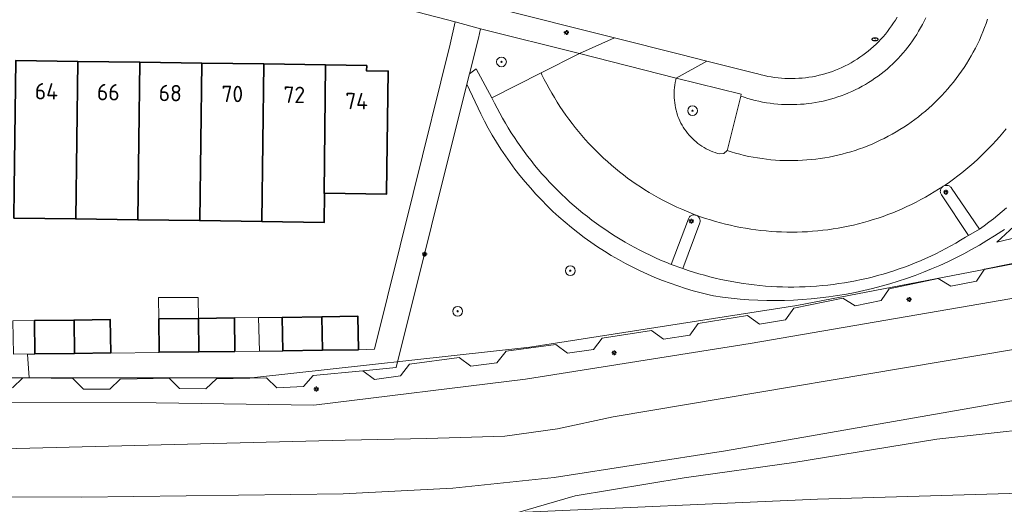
# Model space of a CAD drawing. Header units: metres. Extents: x 152610 to 160096, y 456114 to 462495.
# Tile 840 of 938: x 157775 to 157856, y 461591 to 461631. Entities that reach past the tile are written whole.
import ezdxf
from ezdxf.enums import TextEntityAlignment as Align

# ---------------------------------------------------------------- set-up
doc = ezdxf.new("R2010")
doc.units = ezdxf.units.M
doc.header["$LTSCALE"] = 0.5
doc.layers.get('0').update_dxf_attribs({"linetype": 'CONTINUOUS'})
for name, color, linetype, lineweight in [('B-PV-GR-BEPLANTING_CULTUUR_HEESTERS-GV', 251, 'CONTINUOUS', 18), ('B-PV-GR-BOOM-S', 251, 'CONTINUOUS', 25), ('B-PV-GR-HAAG-GV', 251, 'CONTINUOUS', 13), ('B-PV-GW-TALUD_KRUIN-G', 251, 'CONTINUOUS', 18), ('B-PV-IE-MEUBILAIR-S', 251, 'CONTINUOUS', 25), ('B-PV-KW-KUNSTWERK_GELUIDSWERING_SCHERM-G', 251, 'CONTINUOUS', 18), ('B-PV-OG-BEBOUWING-GV', 6, 'CONTINUOUS', 35), ('B-PV-OG-BEBOUWING-T18', 1, 'CONTINUOUS', 18), ('B-PV-OG-BEBOUWING_OVERBOUWING-GV', 251, 'CONTINUOUS', 18), ('B-PV-OG-TERREIN_BEGROEID-GV', 251, 'CONTINUOUS', 18), ('B-PV-VH-GESLOTENVERHARDING_ASFALT-GV', 251, 'CONTINUOUS', 18), ('B-PV-VH-ONVERHARD_ZAND-GV', 251, 'CONTINUOUS', 18), ('B-PV-VH-OPENVERHARDING_BETONSTRAATSTEEN-GV', 251, 'CONTINUOUS', 18), ('B-PV-VH-OPENVERHARDING_TEGEL-GV', 251, 'CONTINUOUS', 18)]:
    doc.layers.add(name, color=color, linetype=linetype, lineweight=lineweight)
doc.styles.add('NLCS-ISO', font='NLCS-ISO.ttf')
doc.styles.add('NLCS-ISO-M750-T18', font='NLCS-ISO.ttf', dxfattribs={"height": 1.35})

# ---------------------------------------------------------------- blocks, each defined once
blk = doc.blocks.new('SIE-MEUBILAIR_PAAL_LICHTMAST-SO')
for points in [[(-0.62, 0), (-1, 0)], [(-0.71, 0.71), (-0.44, 0.44)], [(0, 1), (0, 0.62)], [(0.44, 0.44), (0.71, 0.71)], [(1, 0), (0.62, 0)], [(-0.71, -0.71), (-0.44, -0.44)], [(0, -0.62), (0, -1)], [(0.44, -0.44), (0.71, -0.71)]]:
    blk.add_lwpolyline(points)
blk.add_circle((0, 0), 0.5)
blk = doc.blocks.new('SIE-MEUBILAIR_PUT_RIOOLPUT-SO')
blk.add_ellipse((0, 0), major_axis=(1.25, 0), ratio=0.54)
at = {"style": 'NLCS-ISO'}
blk.add_text('ri', height=0.75, dxfattribs=at).set_placement((-0.04, 0.07), align=Align.MIDDLE_CENTER)
blk = doc.blocks.new('SGR-BOOM_GBKN-SO')
at = {"linetype": 'ByBlock', "lineweight": 18}
h = blk.add_hatch(color=0, dxfattribs=at)
h.dxf.hatch_style = 1
edge = h.paths.add_edge_path()
edge.add_arc((0, 0), 0.25, 0, 360)
at = {"color": 0, "linetype": 'ByBlock', "lineweight": 18}
for radius in [2, 0.25]:
    blk.add_circle((0, 0), radius, dxfattribs=at)
at = {"color": 0, "linetype": 'ByBlock', "lineweight": 18, "style": 'NLCS-ISO'}
blk.add_attdef('SOORT', (2.5, 0), '', height=1.5, dxfattribs=at)

msp = doc.modelspace()

# ---------------------------------------------------------------- linework, layer by layer
at = {"layer": 'B-PV-GR-BEPLANTING_CULTUUR_HEESTERS-GV', "flags": 128}
for points in [[(157821.404, 461628.41), (157813.266, 461630.422), (157813.09, 461629.671), (157812.353, 461626.715), (157812.904, 461627.123), (157814.211, 461624.742), (157818.251, 461626.802)], [(157834.716, 461625.04), (157829.366, 461626.378), (157829.328, 461626.218), (157829.288, 461626.012), (157829.255, 461625.805), (157829.229, 461625.597), (157829.212, 461625.388), (157829.203, 461625.178), (157829.202, 461624.968), (157829.209, 461624.759), (157829.223, 461624.55), (157829.246, 461624.341), (157829.277, 461624.134), (157829.315, 461623.927), (157829.362, 461623.723), (157829.416, 461623.52), (157829.478, 461623.32), (157829.514, 461623.223), (157829.588, 461623.036), (157829.669, 461622.853), (157829.758, 461622.674), (157829.854, 461622.498), (157829.957, 461622.326), (157830.066, 461622.158), (157830.183, 461621.995), (157830.305, 461621.837), (157830.434, 461621.683), (157830.569, 461621.535), (157830.71, 461621.392), (157830.856, 461621.256), (157831.008, 461621.125), (157831.164, 461621), (157831.326, 461620.881), (157831.492, 461620.769), (157831.663, 461620.664), (157831.837, 461620.566), (157832.016, 461620.475), (157832.197, 461620.391), (157832.383, 461620.314), (157832.571, 461620.245), (157832.761, 461620.183), (157832.954, 461620.129), (157833.301, 461620.164), (157833.552, 461620.407), (157833.573, 461620.452), (157833.589, 461620.5), (157834.692, 461624.887)]]:
    msp.add_lwpolyline(points, close=True, dxfattribs=at)
at = {"layer": 'B-PV-GR-HAAG-GV', "flags": 128}
msp.add_lwpolyline([(157856.561, 461615.69), (157856.203, 461615.386), (157855.84, 461615.087), (157855.472, 461614.795), (157855.099, 461614.509), (157854.721, 461614.229), (157854.338, 461613.956), (157853.421, 461613.429), (157853.178, 461613.276), (157852.781, 461613.033), (157852.38, 461612.797), (157851.974, 461612.569), (157851.565, 461612.347), (157851.152, 461612.132), (157850.736, 461611.924), (157850.315, 461611.724), (157849.892, 461611.53), (157849.465, 461611.345), (157849.035, 461611.166), (157848.602, 461610.995), (157848.167, 461610.831), (157847.728, 461610.675), (157847.287, 461610.526), (157846.843, 461610.385), (157846.397, 461610.252), (157845.949, 461610.126), (157845.499, 461610.008), (157845.047, 461609.898), (157844.592, 461609.795), (157844.137, 461609.701), (157843.679, 461609.614), (157843.22, 461609.535), (157842.76, 461609.464), (157842.299, 461609.401), (157841.837, 461609.346), (157841.374, 461609.299), (157840.91, 461609.259), (157840.446, 461609.228), (157839.981, 461609.205), (157839.515, 461609.19), (157839.05, 461609.182), (157838.584, 461609.183), (157838.119, 461609.192), (157837.654, 461609.208), (157837.189, 461609.233), (157836.725, 461609.266), (157836.261, 461609.306), (157835.798, 461609.355), (157835.336, 461609.412), (157834.875, 461609.476), (157834.415, 461609.549), (157833.957, 461609.629), (157833.499, 461609.717), (157833.044, 461609.813), (157832.59, 461609.917), (157832.138, 461610.028), (157831.688, 461610.148), (157831.24, 461610.275), (157830.795, 461610.41), (157830.352, 461610.552), (157829.911, 461610.702), (157828.953, 461611.05), (157828.949, 461611.051), (157828.515, 461611.225), (157828.084, 461611.407), (157827.655, 461611.596), (157827.23, 461611.792), (157826.808, 461611.995), (157826.39, 461612.206), (157825.976, 461612.424), (157825.565, 461612.648), (157825.159, 461612.88), (157824.756, 461613.119), (157824.357, 461613.364), (157823.963, 461613.617), (157823.573, 461613.876), (157823.187, 461614.141), (157822.806, 461614.413), (157822.43, 461614.692), (157822.059, 461614.977), (157821.692, 461615.268), (157821.331, 461615.566), (157820.975, 461615.87), (157820.624, 461616.179), (157820.278, 461616.495), (157819.938, 461616.816), (157819.603, 461617.144), (157819.274, 461617.477), (157818.951, 461617.815), (157818.633, 461618.159), (157818.322, 461618.508), (157818.016, 461618.863), (157817.717, 461619.223), (157817.423, 461619.588), (157817.136, 461619.958), (157816.856, 461620.332), (157816.582, 461620.712), (157816.314, 461621.096), (157816.053, 461621.485), (157815.799, 461621.878), (157815.551, 461622.275), (157815.31, 461622.676), (157815.076, 461623.082), (157814.849, 461623.491), (157814.63, 461623.905), (157814.417, 461624.321), (157814.211, 461624.742), (157812.904, 461627.123), (157812.353, 461626.715), (157812.143, 461625.87), (157813.286, 461623.435), (157813.589, 461622.838), (157813.907, 461622.248), (157814.238, 461621.667), (157814.584, 461621.093), (157814.943, 461620.528), (157815.315, 461619.972), (157815.701, 461619.424), (157816.099, 461618.886), (157816.51, 461618.358), (157816.934, 461617.84), (157817.37, 461617.332), (157817.818, 461616.834), (157818.278, 461616.347), (157818.749, 461615.872), (157819.232, 461615.408), (157819.725, 461614.955), (157820.229, 461614.515), (157820.744, 461614.086), (157821.269, 461613.67), (157821.803, 461613.267), (157822.347, 461612.877), (157822.9, 461612.499), (157823.462, 461612.135), (157824.032, 461611.785), (157824.611, 461611.448), (157825.198, 461611.125), (157825.792, 461610.817), (157826.393, 461610.522), (157827.001, 461610.242), (157827.616, 461609.977), (157828.237, 461609.726), (157828.863, 461609.491), (157829.496, 461609.27), (157830.133, 461609.065), (157830.775, 461608.874), (157831.421, 461608.7), (157832.071, 461608.54), (157832.448, 461608.455), (157833.174, 461608.354), (157833.9, 461608.268), (157834.629, 461608.198), (157835.359, 461608.144), (157836.091, 461608.106), (157836.822, 461608.084), (157837.554, 461608.077), (157838.286, 461608.087), (157839.018, 461608.113), (157839.749, 461608.155), (157840.479, 461608.213), (157841.207, 461608.287), (157841.934, 461608.376), (157842.658, 461608.482), (157843.38, 461608.603), (157844.1, 461608.74), (157844.815, 461608.893), (157845.528, 461609.062), (157846.237, 461609.245), (157846.941, 461609.445), (157847.641, 461609.659), (157848.336, 461609.889), (157849.026, 461610.135), (157849.71, 461610.395), (157850.389, 461610.67), (157851.061, 461610.959), (157851.727, 461611.264), (157852.386, 461611.582), (157853.038, 461611.916), (157853.682, 461612.263), (157854.319, 461612.624), (157854.948, 461612.999), (157855.568, 461613.388), (157856.18, 461613.791), (157856.384, 461613.929)], dxfattribs=at)
at = {"layer": 'B-PV-GW-TALUD_KRUIN-G', "flags": 128}
msp.add_lwpolyline([(157855.757, 461612.877), (157861.986, 461614.342), (157872.169, 461615.112), (157879.085, 461615.809), (157879.609, 461615.862), (157882.97, 461616.036), (157888.562, 461616.795), (157891.911, 461617.293), (157895.791, 461618.666), (157897.969, 461619.857), (157900.123, 461621.589), (157901.956, 461624.199), (157903.607, 461628.052), (157904.593, 461631.463), (157905.275, 461636.089), (157905.624, 461638.069), (157905.843, 461639.312)], dxfattribs=at)
at = {"layer": 'B-PV-KW-KUNSTWERK_GELUIDSWERING_SCHERM-G', "flags": 128}
msp.add_lwpolyline([(157605.637, 461618.557), (157633.237, 461615.334), (157655.992, 461613.233), (157684.722, 461609.686), (157707.718, 461606.068), (157724.296, 461604.209), (157743.729, 461602.494), (157771.168, 461601.713), (157794.423, 461601.713), (157817.315, 461604.236), (157839.312, 461607.666), (157858.543, 461611.365), (157872.549, 461613.942), (157880.168, 461615.172)], dxfattribs=at)
at = {"layer": 'B-PV-OG-BEBOUWING-GV', "flags": 128}
for points in [[(157780.125, 461627.752), (157775.026, 461627.824), (157774.894, 461617.253), (157774.864, 461614.856), (157779.963, 461614.786), (157779.963, 461614.808)], [(157785.225, 461627.68), (157780.125, 461627.752), (157779.963, 461614.808), (157779.963, 461614.786), (157785.063, 461614.716), (157785.063, 461614.737)], [(157790.324, 461627.608), (157785.225, 461627.68), (157785.063, 461614.737), (157785.063, 461614.716), (157790.163, 461614.646), (157790.163, 461614.666)], [(157795.423, 461627.536), (157790.324, 461627.608), (157790.163, 461614.666), (157790.163, 461614.646), (157795.262, 461614.576), (157795.262, 461614.595)], [(157800.523, 461627.464), (157795.423, 461627.536), (157795.262, 461614.595), (157795.262, 461614.576), (157800.406, 461614.505), (157800.44, 461616.899), (157800.391, 461616.9)], [(157803.899, 461627.416), (157800.523, 461627.464), (157800.391, 461616.9), (157800.44, 461616.899), (157805.54, 461616.827), (157805.541, 461616.935), (157805.678, 461626.948), (157803.892, 461626.97)], [(157779.857, 461603.719), (157779.82, 461606.468), (157776.558, 461606.425), (157776.595, 461603.676)], [(157782.832, 461603.757), (157782.796, 461606.508), (157779.82, 461606.468), (157779.857, 461603.719)], [(157790.081, 461603.854), (157790.046, 461606.606), (157786.783, 461606.565), (157786.818, 461603.814)], [(157793.055, 461603.89), (157793.022, 461606.644), (157790.046, 461606.606), (157790.081, 461603.854)], [(157800.255, 461603.982), (157800.21, 461606.737), (157796.946, 461606.684), (157796.992, 461603.93)], [(157803.23, 461604.03), (157803.184, 461606.785), (157800.21, 461606.737), (157800.255, 461603.982)]]:
    msp.add_lwpolyline(points, close=True, dxfattribs=at)
at = {"layer": 'B-PV-OG-BEBOUWING_OVERBOUWING-GV', "flags": 128}
for points in [[(157790.046, 461606.606), (157790.024, 461608.335), (157786.761, 461608.331), (157786.783, 461606.565)], [(157774.772, 461606.403), (157774.836, 461603.657), (157776.595, 461603.676), (157776.558, 461606.425)], [(157795.065, 461603.896), (157795.009, 461606.664), (157793.022, 461606.644), (157793.055, 461603.89), (157793.056, 461603.876)], [(157795.009, 461606.664), (157795.065, 461603.896), (157796.992, 461603.916), (157796.992, 461603.93), (157796.946, 461606.684)]]:
    msp.add_lwpolyline(points, close=True, dxfattribs=at)
at = {"layer": 'B-PV-OG-TERREIN_BEGROEID-GV', "flags": 128}
for points in [[(157856.384, 461613.929), (157856.18, 461613.791), (157855.568, 461613.388), (157854.948, 461612.999), (157854.319, 461612.624), (157853.682, 461612.263), (157853.038, 461611.916), (157852.386, 461611.582), (157851.727, 461611.264), (157851.061, 461610.959), (157850.389, 461610.67), (157849.71, 461610.395), (157849.026, 461610.135), (157848.336, 461609.889), (157847.641, 461609.659), (157846.941, 461609.445), (157846.237, 461609.245), (157845.528, 461609.062), (157844.815, 461608.893), (157844.1, 461608.74), (157843.38, 461608.603), (157842.658, 461608.482), (157841.934, 461608.376), (157841.207, 461608.287), (157840.479, 461608.213), (157839.749, 461608.155), (157839.018, 461608.113), (157838.286, 461608.087), (157837.554, 461608.077), (157836.822, 461608.084), (157836.091, 461608.106), (157835.359, 461608.144), (157834.629, 461608.198), (157833.9, 461608.268), (157833.174, 461608.354), (157832.448, 461608.455), (157832.071, 461608.54), (157831.421, 461608.7), (157830.775, 461608.874), (157830.133, 461609.065), (157829.496, 461609.27), (157828.863, 461609.491), (157828.237, 461609.726), (157827.616, 461609.977), (157827.001, 461610.242), (157826.393, 461610.522), (157825.792, 461610.817), (157825.198, 461611.125), (157824.611, 461611.448), (157824.032, 461611.785), (157823.462, 461612.135), (157822.9, 461612.499), (157822.347, 461612.877), (157821.803, 461613.267), (157821.269, 461613.67), (157820.744, 461614.086), (157820.229, 461614.515), (157819.725, 461614.955), (157819.232, 461615.408), (157818.749, 461615.872), (157818.278, 461616.347), (157817.818, 461616.834), (157817.37, 461617.332), (157816.934, 461617.84), (157816.51, 461618.358), (157816.099, 461618.886), (157815.701, 461619.424), (157815.315, 461619.972), (157814.943, 461620.528), (157814.584, 461621.093), (157814.238, 461621.667), (157813.907, 461622.248), (157813.589, 461622.838), (157813.286, 461623.435), (157812.143, 461625.87), (157806.333, 461602.563), (157803.58, 461602.296), (157804.554, 461601.588), (157806.69, 461601.885), (157807.426, 461602.824), (157811.509, 461603.386), (157812.471, 461602.66), (157814.612, 461602.949), (157815.367, 461603.906), (157819.454, 461604.452), (157820.425, 461603.729), (157822.565, 461604.032), (157823.275, 461604.972), (157827.35, 461605.607), (157828.336, 461604.907), (157830.483, 461605.218), (157831.168, 461606.188), (157835.245, 461606.828), (157836.227, 461606.136), (157838.366, 461606.489), (157839.046, 461607.452), (157843.091, 461608.266), (157844.111, 461607.637), (157846.232, 461608.065), (157846.897, 461609.04), (157850.925, 461609.895), (157851.959, 461609.247), (157854.071, 461609.671), (157854.736, 461610.646), (157858.794, 461611.47)], [(157861.986, 461614.342), (157855.757, 461612.877), (157857.532, 461614.529)], [(157857.532, 461614.529), (157855.757, 461612.877), (157861.986, 461614.342)], [(157858.794, 461611.47), (157854.736, 461610.646), (157854.071, 461609.671), (157851.959, 461609.247), (157850.925, 461609.895), (157846.897, 461609.04), (157846.232, 461608.065), (157844.111, 461607.637), (157843.091, 461608.266), (157839.046, 461607.452), (157838.366, 461606.489), (157836.227, 461606.136), (157835.245, 461606.828), (157831.168, 461606.188), (157830.483, 461605.218), (157828.336, 461604.907), (157827.35, 461605.607), (157823.275, 461604.972), (157822.565, 461604.032), (157820.425, 461603.729), (157819.454, 461604.452), (157815.367, 461603.906), (157814.612, 461602.949), (157812.471, 461602.66), (157811.509, 461603.386), (157807.426, 461602.824), (157806.69, 461601.885), (157804.554, 461601.588), (157803.58, 461602.296), (157799.491, 461601.892), (157798.69, 461601.001), (157796.51, 461600.904), (157795.648, 461601.716), (157791.53, 461601.633), (157790.674, 461600.812), (157788.514, 461600.822), (157788.502, 461600.822), (157787.722, 461601.606), (157787.636, 461601.692), (157785.009, 461601.629), (157783.611, 461601.596), (157782.755, 461600.775), (157780.583, 461600.785), (157779.717, 461601.655), (157776.118, 461601.7), (157775.598, 461601.706), (157774.742, 461600.885)], [(157769.793, 461599.723), (157786.588, 461599.654), (157799.546, 461599.469), (157816.98, 461601.598), (157835.469, 461604.547), (157867.193, 461609.997)], [(157865.633, 461601.321), (157833.433, 461595.705), (157819.316, 461593.509), (157810.983, 461592.623), (157801.976, 461592.167), (157780.443, 461591.906), (157762.05, 461591.918)], [(157860.511, 461592.306), (157841.007, 461591.742), (157816.326, 461590.624), (157821.048, 461592.012), (157830.034, 461593.476), (157839.045, 461594.746), (157850.832, 461596.679), (157862.756, 461597.981)]]:
    msp.add_lwpolyline(points, dxfattribs=at)
msp.add_lwpolyline([(157893.721, 461598.328), (157889.173, 461598.711), (157884.42, 461598.566), (157879.793, 461598.345), (157871.876, 461598.514), (157862.756, 461597.981), (157850.832, 461596.679), (157839.045, 461594.746), (157830.034, 461593.476), (157821.048, 461592.012), (157816.326, 461590.624), (157841.007, 461591.742), (157860.511, 461592.306), (157880.033, 461592.164), (157890.771, 461592.138), (157892.814, 461593.721), (157902.239, 461593.907), (157901.409, 461594.945), (157900.5, 461595.914), (157897.443, 461597.103)], close=True, dxfattribs=at)
at = {"layer": 'B-PV-VH-GESLOTENVERHARDING_ASFALT-GV', "flags": 128}
for points in [[(157771.817, 461595.821), (157802.126, 461596.588), (157808.839, 461596.72), (157815.274, 461596.921), (157819.598, 461597.525), (157824.173, 461598.503), (157857.132, 461604.055), (157867.764, 461605.67), (157873.999, 461606.675), (157876.466, 461606.916), (157876.122, 461611.421), (157876.076, 461611.415), (157867.193, 461609.997), (157835.469, 461604.547), (157816.98, 461601.598), (157799.546, 461599.469), (157786.588, 461599.654), (157769.793, 461599.723)], [(157762.05, 461591.918), (157780.443, 461591.906), (157801.976, 461592.167), (157810.983, 461592.623), (157819.316, 461593.509), (157833.433, 461595.705), (157865.633, 461601.321), (157867.451, 461601.444), (157873.424, 461601.831), (157876.846, 461601.924), (157876.781, 461602.779), (157876.466, 461606.916), (157873.999, 461606.675), (157867.764, 461605.67), (157857.132, 461604.055), (157824.173, 461598.503), (157819.598, 461597.525), (157815.274, 461596.921), (157808.839, 461596.72), (157802.126, 461596.588), (157771.817, 461595.821)]]:
    msp.add_lwpolyline(points, dxfattribs=at)
at = {"layer": 'B-PV-VH-ONVERHARD_ZAND-GV', "flags": 128}
msp.add_lwpolyline([(157856.561, 461615.69), (157856.203, 461615.386), (157855.84, 461615.087), (157855.472, 461614.795), (157855.099, 461614.509), (157854.721, 461614.229), (157854.338, 461613.956), (157853.421, 461613.429), (157853.178, 461613.276), (157852.781, 461613.033), (157852.38, 461612.797), (157851.974, 461612.569), (157851.565, 461612.347), (157851.152, 461612.132), (157850.736, 461611.924), (157850.315, 461611.724), (157849.892, 461611.53), (157849.465, 461611.345), (157849.035, 461611.166), (157848.602, 461610.995), (157848.167, 461610.831), (157847.728, 461610.675), (157847.287, 461610.526), (157846.843, 461610.385), (157846.397, 461610.252), (157845.949, 461610.126), (157845.499, 461610.008), (157845.047, 461609.898), (157844.592, 461609.795), (157844.137, 461609.701), (157843.679, 461609.614), (157843.22, 461609.535), (157842.76, 461609.464), (157842.299, 461609.401), (157841.837, 461609.346), (157841.374, 461609.299), (157840.91, 461609.259), (157840.446, 461609.228), (157839.981, 461609.205), (157839.515, 461609.19), (157839.05, 461609.182), (157838.584, 461609.183), (157838.119, 461609.192), (157837.654, 461609.208), (157837.189, 461609.233), (157836.725, 461609.266), (157836.261, 461609.306), (157835.798, 461609.355), (157835.336, 461609.412), (157834.875, 461609.476), (157834.415, 461609.549), (157833.957, 461609.629), (157833.499, 461609.717), (157833.044, 461609.813), (157832.59, 461609.917), (157832.138, 461610.028), (157831.688, 461610.148), (157831.24, 461610.275), (157830.795, 461610.41), (157830.352, 461610.552), (157829.911, 461610.702), (157828.953, 461611.05), (157828.949, 461611.051), (157828.515, 461611.225), (157828.084, 461611.407), (157827.655, 461611.596), (157827.23, 461611.792), (157826.808, 461611.995), (157826.39, 461612.206), (157825.976, 461612.424), (157825.565, 461612.648), (157825.159, 461612.88), (157824.756, 461613.119), (157824.357, 461613.364), (157823.963, 461613.617), (157823.573, 461613.876), (157823.187, 461614.141), (157822.806, 461614.413), (157822.43, 461614.692), (157822.059, 461614.977), (157821.692, 461615.268), (157821.331, 461615.566), (157820.975, 461615.87), (157820.624, 461616.179), (157820.278, 461616.495), (157819.938, 461616.816), (157819.603, 461617.144), (157819.274, 461617.477), (157818.951, 461617.815), (157818.633, 461618.159), (157818.322, 461618.508), (157818.016, 461618.863), (157817.717, 461619.223), (157817.423, 461619.588), (157817.136, 461619.958), (157816.856, 461620.332), (157816.582, 461620.712), (157816.314, 461621.096), (157816.053, 461621.485), (157815.799, 461621.878), (157815.551, 461622.275), (157815.31, 461622.676), (157815.076, 461623.082), (157814.849, 461623.491), (157814.63, 461623.905), (157814.417, 461624.321), (157814.211, 461624.742), (157812.904, 461627.123), (157812.353, 461626.715), (157812.143, 461625.87), (157813.286, 461623.435), (157813.589, 461622.838), (157813.907, 461622.248), (157814.238, 461621.667), (157814.584, 461621.093), (157814.943, 461620.528), (157815.315, 461619.972), (157815.701, 461619.424), (157816.099, 461618.886), (157816.51, 461618.358), (157816.934, 461617.84), (157817.37, 461617.332), (157817.818, 461616.834), (157818.278, 461616.347), (157818.749, 461615.872), (157819.232, 461615.408), (157819.725, 461614.955), (157820.229, 461614.515), (157820.744, 461614.086), (157821.269, 461613.67), (157821.803, 461613.267), (157822.347, 461612.877), (157822.9, 461612.499), (157823.462, 461612.135), (157824.032, 461611.785), (157824.611, 461611.448), (157825.198, 461611.125), (157825.792, 461610.817), (157826.393, 461610.522), (157827.001, 461610.242), (157827.616, 461609.977), (157828.237, 461609.726), (157828.863, 461609.491), (157829.496, 461609.27), (157830.133, 461609.065), (157830.775, 461608.874), (157831.421, 461608.7), (157832.071, 461608.54), (157832.448, 461608.455), (157833.174, 461608.354), (157833.9, 461608.268), (157834.629, 461608.198), (157835.359, 461608.144), (157836.091, 461608.106), (157836.822, 461608.084), (157837.554, 461608.077), (157838.286, 461608.087), (157839.018, 461608.113), (157839.749, 461608.155), (157840.479, 461608.213), (157841.207, 461608.287), (157841.934, 461608.376), (157842.658, 461608.482), (157843.38, 461608.603), (157844.1, 461608.74), (157844.815, 461608.893), (157845.528, 461609.062), (157846.237, 461609.245), (157846.941, 461609.445), (157847.641, 461609.659), (157848.336, 461609.889), (157849.026, 461610.135), (157849.71, 461610.395), (157850.389, 461610.67), (157851.061, 461610.959), (157851.727, 461611.264), (157852.386, 461611.582), (157853.038, 461611.916), (157853.682, 461612.263), (157854.319, 461612.624), (157854.948, 461612.999), (157855.568, 461613.388), (157856.18, 461613.791), (157856.384, 461613.929)], dxfattribs=at)
at = {"layer": 'B-PV-VH-OPENVERHARDING_BETONSTRAATSTEEN-GV', "flags": 128}
for points in [[(157814.127, 461632.243), (157824.302, 461629.68), (157829.635, 461628.336), (157831.901, 461627.766), (157835.945, 461626.749), (157836.077, 461626.711), (157836.352, 461626.638), (157836.628, 461626.573), (157836.907, 461626.515), (157837.186, 461626.465), (157837.467, 461626.424), (157837.749, 461626.39), (157838.032, 461626.364), (157838.316, 461626.346), (157838.6, 461626.336), (157838.884, 461626.334), (157839.168, 461626.34), (157839.452, 461626.354), (157839.735, 461626.376), (157840.018, 461626.407), (157840.299, 461626.444), (157840.58, 461626.49), (157840.859, 461626.544), (157841.136, 461626.606), (157841.411, 461626.675), (157841.685, 461626.752), (157841.956, 461626.837), (157842.225, 461626.929), (157842.491, 461627.029), (157842.754, 461627.137), (157843.014, 461627.251), (157843.27, 461627.373), (157843.523, 461627.503), (157843.773, 461627.639), (157844.018, 461627.782), (157844.26, 461627.932), (157844.496, 461628.089), (157844.729, 461628.252), (157844.957, 461628.422), (157845.179, 461628.598), (157845.397, 461628.781), (157845.61, 461628.969), (157845.817, 461629.164), (157846.019, 461629.364), (157846.215, 461629.57), (157846.405, 461629.781), (157846.589, 461629.997), (157846.767, 461630.219), (157846.938, 461630.445), (157847.103, 461630.677), (157847.262, 461630.912), (157847.414, 461631.152), (157847.559, 461631.397)], [(157855.003, 461631.224), (157854.881, 461630.875), (157854.752, 461630.528), (157854.615, 461630.185), (157854.471, 461629.844), (157854.319, 461629.507), (157854.16, 461629.173), (157853.994, 461628.842), (157853.821, 461628.515), (157853.64, 461628.192), (157853.453, 461627.873), (157853.259, 461627.558), (157853.058, 461627.248), (157852.851, 461626.941), (157852.637, 461626.64), (157852.416, 461626.343), (157852.189, 461626.051), (157851.956, 461625.763), (157851.717, 461625.481), (157851.471, 461625.205), (157851.22, 461624.933), (157850.963, 461624.667), (157850.7, 461624.407), (157850.432, 461624.152), (157850.158, 461623.903), (157849.879, 461623.661), (157849.594, 461623.424), (157849.305, 461623.194), (157849.011, 461622.97), (157848.712, 461622.752), (157848.408, 461622.541), (157848.1, 461622.336), (157847.787, 461622.138), (157847.47, 461621.947), (157847.15, 461621.763), (157846.825, 461621.586), (157846.496, 461621.416), (157846.164, 461621.253), (157845.829, 461621.097), (157845.49, 461620.949), (157845.148, 461620.808), (157844.803, 461620.674), (157844.455, 461620.548), (157844.105, 461620.429), (157843.752, 461620.318), (157843.397, 461620.215), (157843.04, 461620.119), (157842.68, 461620.031), (157842.319, 461619.951), (157841.956, 461619.878), (157841.592, 461619.814), (157841.226, 461619.758), (157840.86, 461619.709), (157840.492, 461619.668), (157840.124, 461619.635), (157839.755, 461619.611), (157839.385, 461619.594), (157839.015, 461619.585), (157838.645, 461619.584), (157838.275, 461619.592), (157837.906, 461619.607), (157837.537, 461619.63), (157837.168, 461619.661), (157836.8, 461619.701), (157836.433, 461619.748), (157836.067, 461619.803), (157835.703, 461619.865), (157835.34, 461619.936), (157834.978, 461620.015), (157834.619, 461620.101), (157834.261, 461620.196), (157833.905, 461620.297), (157833.552, 461620.407), (157833.301, 461620.164), (157832.954, 461620.129), (157832.761, 461620.183), (157832.571, 461620.245), (157832.383, 461620.314), (157832.197, 461620.391), (157832.016, 461620.475), (157831.837, 461620.566), (157831.663, 461620.664), (157831.492, 461620.769), (157831.326, 461620.881), (157831.164, 461621), (157831.008, 461621.125), (157830.856, 461621.256), (157830.71, 461621.392), (157830.569, 461621.535), (157830.434, 461621.683), (157830.305, 461621.837), (157830.183, 461621.995), (157830.066, 461622.158), (157829.957, 461622.326), (157829.854, 461622.498), (157829.758, 461622.674), (157829.669, 461622.853), (157829.588, 461623.036), (157829.514, 461623.223), (157829.478, 461623.32), (157829.416, 461623.52), (157829.362, 461623.723), (157829.315, 461623.927), (157829.277, 461624.134), (157829.246, 461624.341), (157829.223, 461624.55), (157829.209, 461624.759), (157829.202, 461624.968), (157829.203, 461625.178), (157829.212, 461625.388), (157829.229, 461625.597), (157829.255, 461625.805), (157829.288, 461626.012), (157829.328, 461626.218), (157829.366, 461626.378), (157821.404, 461628.41), (157818.251, 461626.802), (157818.324, 461626.65), (157818.514, 461626.265), (157818.712, 461625.884), (157818.916, 461625.507), (157819.127, 461625.134), (157819.346, 461624.765), (157819.571, 461624.4), (157819.803, 461624.039), (157820.041, 461623.683), (157820.287, 461623.331), (157820.538, 461622.983), (157820.797, 461622.641), (157821.061, 461622.303), (157821.332, 461621.97), (157821.609, 461621.643), (157821.892, 461621.321), (157822.181, 461621.004), (157822.476, 461620.692), (157822.776, 461620.386), (157823.082, 461620.086), (157823.394, 461619.791), (157823.712, 461619.503), (157824.034, 461619.22), (157824.362, 461618.943), (157824.695, 461618.673), (157825.033, 461618.408), (157825.375, 461618.15), (157825.723, 461617.899), (157826.075, 461617.654), (157826.432, 461617.416), (157826.793, 461617.184), (157827.158, 461616.959), (157827.527, 461616.741), (157827.901, 461616.53), (157828.278, 461616.326), (157828.659, 461616.129), (157829.043, 461615.939), (157829.432, 461615.756), (157829.823, 461615.581), (157830.218, 461615.413), (157830.615, 461615.252), (157830.997, 461615.093), (157831.013, 461615.086), (157831.383, 461614.967), (157831.786, 461614.83), (157832.191, 461614.701), (157832.598, 461614.58), (157833.008, 461614.466), (157833.42, 461614.36), (157833.833, 461614.262), (157834.249, 461614.172), (157834.666, 461614.089), (157835.084, 461614.015), (157835.504, 461613.948), (157835.925, 461613.889), (157836.347, 461613.838), (157836.77, 461613.795), (157837.193, 461613.76), (157837.618, 461613.733), (157838.042, 461613.714), (157838.467, 461613.703), (157838.892, 461613.7), (157839.317, 461613.705), (157839.742, 461613.718), (157840.167, 461613.738), (157840.591, 461613.767), (157841.014, 461613.804), (157841.437, 461613.849), (157841.859, 461613.902), (157842.28, 461613.962), (157842.699, 461614.031), (157843.117, 461614.108), (157843.534, 461614.192), (157843.949, 461614.284), (157844.362, 461614.384), (157844.773, 461614.492), (157845.182, 461614.607), (157845.589, 461614.731), (157845.994, 461614.861), (157846.396, 461615), (157846.795, 461615.146), (157847.191, 461615.299), (157847.585, 461615.46), (157847.975, 461615.628), (157848.362, 461615.804), (157848.746, 461615.986), (157849.126, 461616.176), (157849.503, 461616.373), (157849.876, 461616.577), (157850.245, 461616.788), (157850.61, 461617.007), (157850.97, 461617.231), (157851.297, 461617.44), (157851.341, 461617.471), (157851.497, 461617.576), (157851.85, 461617.819), (157852.198, 461618.069), (157852.542, 461618.326), (157852.881, 461618.589), (157853.215, 461618.858), (157853.544, 461619.133), (157853.868, 461619.415), (157854.186, 461619.702), (157854.499, 461619.996), (157854.807, 461620.295), (157855.109, 461620.6), (157855.405, 461620.91), (157855.695, 461621.226), (157855.979, 461621.547), (157856.258, 461621.874), (157856.53, 461622.205)], [(157849.903, 461631.333), (157849.769, 461631.05), (157849.628, 461630.77), (157849.479, 461630.495), (157849.324, 461630.223), (157849.162, 461629.955), (157848.993, 461629.692), (157848.817, 461629.433), (157848.635, 461629.178), (157848.447, 461628.929), (157848.252, 461628.684), (157848.051, 461628.444), (157847.843, 461628.209), (157847.63, 461627.98), (157847.411, 461627.756), (157847.187, 461627.538), (157846.957, 461627.326), (157846.721, 461627.12), (157846.481, 461626.92), (157846.235, 461626.726), (157845.985, 461626.538), (157845.729, 461626.357), (157845.47, 461626.183), (157845.205, 461626.015), (157844.937, 461625.854), (157844.665, 461625.699), (157844.389, 461625.552), (157844.109, 461625.412), (157843.825, 461625.28), (157843.539, 461625.154), (157843.249, 461625.036), (157842.956, 461624.925), (157842.661, 461624.822), (157842.363, 461624.726), (157842.062, 461624.638), (157841.76, 461624.558), (157841.455, 461624.486), (157841.149, 461624.421), (157840.841, 461624.364), (157840.532, 461624.315), (157840.222, 461624.274), (157839.911, 461624.241), (157839.599, 461624.216), (157839.286, 461624.198), (157838.973, 461624.189), (157838.66, 461624.188), (157838.348, 461624.195), (157838.035, 461624.21), (157837.723, 461624.233), (157837.411, 461624.263), (157837.101, 461624.302), (157836.791, 461624.349), (157836.483, 461624.403), (157836.176, 461624.466), (157835.871, 461624.536), (157835.568, 461624.614), (157835.267, 461624.7), (157834.968, 461624.793), (157834.692, 461624.887), (157833.589, 461620.5), (157833.573, 461620.452), (157833.552, 461620.407), (157833.905, 461620.297), (157834.261, 461620.196), (157834.619, 461620.101), (157834.978, 461620.015), (157835.34, 461619.936), (157835.703, 461619.865), (157836.067, 461619.803), (157836.433, 461619.748), (157836.8, 461619.701), (157837.168, 461619.661), (157837.537, 461619.63), (157837.906, 461619.607), (157838.275, 461619.592), (157838.645, 461619.584), (157839.015, 461619.585), (157839.385, 461619.594), (157839.755, 461619.611), (157840.124, 461619.635), (157840.492, 461619.668), (157840.86, 461619.709), (157841.226, 461619.758), (157841.592, 461619.814), (157841.956, 461619.878), (157842.319, 461619.951), (157842.68, 461620.031), (157843.04, 461620.119), (157843.397, 461620.215), (157843.752, 461620.318), (157844.105, 461620.429), (157844.455, 461620.548), (157844.803, 461620.674), (157845.148, 461620.808), (157845.49, 461620.949), (157845.829, 461621.097), (157846.164, 461621.253), (157846.496, 461621.416), (157846.825, 461621.586), (157847.15, 461621.763), (157847.47, 461621.947), (157847.787, 461622.138), (157848.1, 461622.336), (157848.408, 461622.541), (157848.712, 461622.752), (157849.011, 461622.97), (157849.305, 461623.194), (157849.594, 461623.424), (157849.879, 461623.661), (157850.158, 461623.903), (157850.432, 461624.152), (157850.7, 461624.407), (157850.963, 461624.667), (157851.22, 461624.933), (157851.471, 461625.205), (157851.717, 461625.481), (157851.956, 461625.763), (157852.189, 461626.051), (157852.416, 461626.343), (157852.637, 461626.64), (157852.851, 461626.941), (157853.058, 461627.248), (157853.259, 461627.558), (157853.453, 461627.873), (157853.64, 461628.192), (157853.821, 461628.515), (157853.994, 461628.842), (157854.16, 461629.173), (157854.319, 461629.507), (157854.471, 461629.844), (157854.615, 461630.185), (157854.752, 461630.528), (157854.881, 461630.875), (157855.003, 461631.224)], [(157856.53, 461622.205), (157856.258, 461621.874), (157855.979, 461621.547), (157855.695, 461621.226), (157855.405, 461620.91), (157855.109, 461620.6), (157854.807, 461620.295), (157854.499, 461619.996), (157854.186, 461619.702), (157853.868, 461619.415), (157853.544, 461619.133), (157853.215, 461618.858), (157852.881, 461618.589), (157852.542, 461618.326), (157852.198, 461618.069), (157851.85, 461617.819), (157851.497, 461617.576), (157851.341, 461617.471), (157851.396, 461617.502), (157851.455, 461617.525), (157851.516, 461617.541), (157851.579, 461617.548), (157851.642, 461617.548), (157851.705, 461617.54), (157851.766, 461617.524), (157851.825, 461617.5), (157851.88, 461617.47), (157851.931, 461617.432), (157851.977, 461617.388), (157852.017, 461617.339), (157852.023, 461617.331), (157854.338, 461613.956), (157854.721, 461614.229), (157855.099, 461614.509), (157855.472, 461614.795), (157855.84, 461615.087), (157856.203, 461615.386), (157856.561, 461615.69)]]:
    msp.add_lwpolyline(points, dxfattribs=at)
for points in [[(157818.251, 461626.802), (157814.211, 461624.742), (157814.417, 461624.321), (157814.63, 461623.905), (157814.849, 461623.491), (157815.076, 461623.082), (157815.31, 461622.676), (157815.551, 461622.275), (157815.799, 461621.878), (157816.053, 461621.485), (157816.314, 461621.096), (157816.582, 461620.712), (157816.856, 461620.332), (157817.136, 461619.958), (157817.423, 461619.588), (157817.717, 461619.223), (157818.016, 461618.863), (157818.322, 461618.508), (157818.633, 461618.159), (157818.951, 461617.815), (157819.274, 461617.477), (157819.603, 461617.144), (157819.938, 461616.816), (157820.278, 461616.495), (157820.624, 461616.179), (157820.975, 461615.87), (157821.331, 461615.566), (157821.692, 461615.268), (157822.059, 461614.977), (157822.43, 461614.692), (157822.806, 461614.413), (157823.187, 461614.141), (157823.573, 461613.876), (157823.963, 461613.617), (157824.357, 461613.364), (157824.756, 461613.119), (157825.159, 461612.88), (157825.565, 461612.648), (157825.976, 461612.424), (157826.39, 461612.206), (157826.808, 461611.995), (157827.23, 461611.792), (157827.655, 461611.596), (157828.084, 461611.407), (157828.515, 461611.225), (157828.949, 461611.051), (157828.953, 461611.05), (157830.374, 461614.802), (157830.401, 461614.859), (157830.435, 461614.913), (157830.475, 461614.961), (157830.521, 461615.005), (157830.572, 461615.041), (157830.628, 461615.072), (157830.687, 461615.095), (157830.748, 461615.11), (157830.811, 461615.118), (157830.874, 461615.117), (157830.937, 461615.109), (157830.997, 461615.093), (157830.615, 461615.252), (157830.218, 461615.413), (157829.823, 461615.581), (157829.432, 461615.756), (157829.043, 461615.939), (157828.659, 461616.129), (157828.278, 461616.326), (157827.901, 461616.53), (157827.527, 461616.741), (157827.158, 461616.959), (157826.793, 461617.184), (157826.432, 461617.416), (157826.075, 461617.654), (157825.723, 461617.899), (157825.375, 461618.15), (157825.033, 461618.408), (157824.695, 461618.673), (157824.362, 461618.943), (157824.034, 461619.22), (157823.712, 461619.503), (157823.394, 461619.791), (157823.082, 461620.086), (157822.776, 461620.386), (157822.476, 461620.692), (157822.181, 461621.004), (157821.892, 461621.321), (157821.609, 461621.643), (157821.332, 461621.97), (157821.061, 461622.303), (157820.797, 461622.641), (157820.538, 461622.983), (157820.287, 461623.331), (157820.041, 461623.683), (157819.803, 461624.039), (157819.571, 461624.4), (157819.346, 461624.765), (157819.127, 461625.134), (157818.916, 461625.507), (157818.712, 461625.884), (157818.514, 461626.265), (157818.324, 461626.65)], [(157853.421, 461613.429), (157851.198, 461616.758), (157851.165, 461616.812), (157851.139, 461616.87), (157851.12, 461616.93), (157851.109, 461616.992), (157851.106, 461617.056), (157851.111, 461617.119), (157851.124, 461617.181), (157851.145, 461617.24), (157851.173, 461617.297), (157851.208, 461617.35), (157851.25, 461617.398), (157851.297, 461617.44), (157850.97, 461617.231), (157850.61, 461617.007), (157850.245, 461616.788), (157849.876, 461616.577), (157849.503, 461616.373), (157849.126, 461616.176), (157848.746, 461615.986), (157848.362, 461615.804), (157847.975, 461615.628), (157847.585, 461615.46), (157847.191, 461615.299), (157846.795, 461615.146), (157846.396, 461615), (157845.994, 461614.861), (157845.589, 461614.731), (157845.182, 461614.607), (157844.773, 461614.492), (157844.362, 461614.384), (157843.949, 461614.284), (157843.534, 461614.192), (157843.117, 461614.108), (157842.699, 461614.031), (157842.28, 461613.962), (157841.859, 461613.902), (157841.437, 461613.849), (157841.014, 461613.804), (157840.591, 461613.767), (157840.167, 461613.738), (157839.742, 461613.718), (157839.317, 461613.705), (157838.892, 461613.7), (157838.467, 461613.703), (157838.042, 461613.714), (157837.618, 461613.733), (157837.193, 461613.76), (157836.77, 461613.795), (157836.347, 461613.838), (157835.925, 461613.889), (157835.504, 461613.948), (157835.084, 461614.015), (157834.666, 461614.089), (157834.249, 461614.172), (157833.833, 461614.262), (157833.42, 461614.36), (157833.008, 461614.466), (157832.598, 461614.58), (157832.191, 461614.701), (157831.786, 461614.83), (157831.383, 461614.967), (157831.013, 461615.086), (157831.056, 461615.069), (157831.111, 461615.038), (157831.162, 461615), (157831.207, 461614.956), (157831.247, 461614.907), (157831.28, 461614.853), (157831.306, 461614.796), (157831.325, 461614.735), (157831.336, 461614.673), (157831.339, 461614.61), (157831.333, 461614.547), (157831.32, 461614.485), (157831.312, 461614.458), (157829.911, 461610.702), (157830.352, 461610.552), (157830.795, 461610.41), (157831.24, 461610.275), (157831.688, 461610.148), (157832.138, 461610.028), (157832.59, 461609.917), (157833.044, 461609.813), (157833.499, 461609.717), (157833.957, 461609.629), (157834.415, 461609.549), (157834.875, 461609.476), (157835.336, 461609.412), (157835.798, 461609.355), (157836.261, 461609.306), (157836.725, 461609.266), (157837.189, 461609.233), (157837.654, 461609.208), (157838.119, 461609.192), (157838.584, 461609.183), (157839.05, 461609.182), (157839.515, 461609.19), (157839.981, 461609.205), (157840.446, 461609.228), (157840.91, 461609.259), (157841.374, 461609.299), (157841.837, 461609.346), (157842.299, 461609.401), (157842.76, 461609.464), (157843.22, 461609.535), (157843.679, 461609.614), (157844.137, 461609.701), (157844.592, 461609.795), (157845.047, 461609.898), (157845.499, 461610.008), (157845.949, 461610.126), (157846.397, 461610.252), (157846.843, 461610.385), (157847.287, 461610.526), (157847.728, 461610.675), (157848.167, 461610.831), (157848.602, 461610.995), (157849.035, 461611.166), (157849.465, 461611.345), (157849.892, 461611.53), (157850.315, 461611.724), (157850.736, 461611.924), (157851.152, 461612.132), (157851.565, 461612.347), (157851.974, 461612.569), (157852.38, 461612.797), (157852.781, 461613.033), (157853.178, 461613.276)], [(157851.705, 461617.54), (157851.642, 461617.548), (157851.579, 461617.548), (157851.516, 461617.541), (157851.455, 461617.525), (157851.396, 461617.502), (157851.341, 461617.471), (157851.297, 461617.44), (157851.25, 461617.398), (157851.208, 461617.35), (157851.173, 461617.297), (157851.145, 461617.24), (157851.124, 461617.181), (157851.111, 461617.119), (157851.106, 461617.056), (157851.109, 461616.992), (157851.12, 461616.93), (157851.139, 461616.87), (157851.165, 461616.812), (157851.198, 461616.758), (157853.421, 461613.429), (157854.338, 461613.956), (157852.023, 461617.331), (157852.017, 461617.339), (157851.977, 461617.388), (157851.931, 461617.432), (157851.88, 461617.47), (157851.825, 461617.5), (157851.766, 461617.524)], [(157830.874, 461615.117), (157830.811, 461615.118), (157830.748, 461615.11), (157830.687, 461615.095), (157830.628, 461615.072), (157830.572, 461615.041), (157830.521, 461615.005), (157830.475, 461614.961), (157830.435, 461614.913), (157830.401, 461614.859), (157830.374, 461614.802), (157828.953, 461611.05), (157829.911, 461610.702), (157831.312, 461614.458), (157831.32, 461614.485), (157831.333, 461614.547), (157831.339, 461614.61), (157831.336, 461614.673), (157831.325, 461614.735), (157831.306, 461614.796), (157831.28, 461614.853), (157831.247, 461614.907), (157831.207, 461614.956), (157831.162, 461615), (157831.111, 461615.038), (157831.056, 461615.069), (157831.013, 461615.086), (157830.997, 461615.093), (157830.937, 461615.109)]]:
    msp.add_lwpolyline(points, close=True, dxfattribs=at)
at = {"layer": 'B-PV-VH-OPENVERHARDING_TEGEL-GV', "flags": 128}
for points in [[(157805.865, 461634.378), (157787.122, 461634.642), (157787.146, 461632.643), (157805.769, 461632.39), (157811.176, 461630.989), (157813.266, 461630.422), (157821.404, 461628.41), (157824.302, 461629.68), (157814.127, 461632.243), (157813.655, 461632.41)], [(157813.266, 461630.422), (157811.176, 461630.989), (157810.766, 461629.169), (157807.713, 461616.869), (157804.536, 461604.059), (157803.23, 461604.019), (157796.992, 461603.916), (157793.055, 461603.876), (157786.818, 461603.798), (157782.832, 461603.74), (157776.595, 461603.657), (157775.978, 461603.65), (157776.118, 461601.7), (157779.717, 461601.655), (157780.583, 461600.785), (157782.755, 461600.775), (157783.611, 461601.596), (157785.009, 461601.629), (157787.636, 461601.692), (157787.722, 461601.606), (157788.502, 461600.822), (157788.514, 461600.822), (157790.674, 461600.812), (157791.53, 461601.633), (157795.648, 461601.716), (157796.51, 461600.904), (157798.69, 461601.001), (157799.491, 461601.892), (157803.58, 461602.296), (157806.333, 461602.563), (157812.143, 461625.87), (157812.353, 461626.715), (157813.09, 461629.671)], [(157829.635, 461628.336), (157824.302, 461629.68), (157821.404, 461628.41), (157829.366, 461626.378), (157831.901, 461627.766)]]:
    msp.add_lwpolyline(points, close=True, dxfattribs=at)
msp.add_lwpolyline([(157847.559, 461631.397), (157847.414, 461631.152), (157847.262, 461630.912), (157847.103, 461630.677), (157846.938, 461630.445), (157846.767, 461630.219), (157846.589, 461629.997), (157846.405, 461629.781), (157846.215, 461629.57), (157846.019, 461629.364), (157845.817, 461629.164), (157845.61, 461628.969), (157845.397, 461628.781), (157845.179, 461628.598), (157844.957, 461628.422), (157844.729, 461628.252), (157844.496, 461628.089), (157844.26, 461627.932), (157844.018, 461627.782), (157843.773, 461627.639), (157843.523, 461627.503), (157843.27, 461627.373), (157843.014, 461627.251), (157842.754, 461627.137), (157842.491, 461627.029), (157842.225, 461626.929), (157841.956, 461626.837), (157841.685, 461626.752), (157841.411, 461626.675), (157841.136, 461626.606), (157840.859, 461626.544), (157840.58, 461626.49), (157840.299, 461626.444), (157840.018, 461626.407), (157839.735, 461626.376), (157839.452, 461626.354), (157839.168, 461626.34), (157838.884, 461626.334), (157838.6, 461626.336), (157838.316, 461626.346), (157838.032, 461626.364), (157837.749, 461626.39), (157837.467, 461626.424), (157837.186, 461626.465), (157836.907, 461626.515), (157836.628, 461626.573), (157836.352, 461626.638), (157836.077, 461626.711), (157835.945, 461626.749), (157831.901, 461627.766), (157829.366, 461626.378), (157834.716, 461625.04), (157834.692, 461624.887), (157834.968, 461624.793), (157835.267, 461624.7), (157835.568, 461624.614), (157835.871, 461624.536), (157836.176, 461624.466), (157836.483, 461624.403), (157836.791, 461624.349), (157837.101, 461624.302), (157837.411, 461624.263), (157837.723, 461624.233), (157838.035, 461624.21), (157838.348, 461624.195), (157838.66, 461624.188), (157838.973, 461624.189), (157839.286, 461624.198), (157839.599, 461624.216), (157839.911, 461624.241), (157840.222, 461624.274), (157840.532, 461624.315), (157840.841, 461624.364), (157841.149, 461624.421), (157841.455, 461624.486), (157841.76, 461624.558), (157842.062, 461624.638), (157842.363, 461624.726), (157842.661, 461624.822), (157842.956, 461624.925), (157843.249, 461625.036), (157843.539, 461625.154), (157843.825, 461625.28), (157844.109, 461625.412), (157844.389, 461625.552), (157844.665, 461625.699), (157844.937, 461625.854), (157845.205, 461626.015), (157845.47, 461626.183), (157845.729, 461626.357), (157845.985, 461626.538), (157846.235, 461626.726), (157846.481, 461626.92), (157846.721, 461627.12), (157846.957, 461627.326), (157847.187, 461627.538), (157847.411, 461627.756), (157847.63, 461627.98), (157847.843, 461628.209), (157848.051, 461628.444), (157848.252, 461628.684), (157848.447, 461628.929), (157848.635, 461629.178), (157848.817, 461629.433), (157848.993, 461629.692), (157849.162, 461629.955), (157849.324, 461630.223), (157849.479, 461630.495), (157849.628, 461630.77), (157849.769, 461631.05), (157849.903, 461631.333)], dxfattribs=at)

# ---------------------------------------------------------------- block references
at = {"layer": 'B-PV-GR-BOOM-S', "xscale": 0.2, "yscale": 0.2, "zscale": 0.2}
for p in [(157814.992, 461627.707), (157830.717, 461623.692), (157820.651, 461610.527), (157811.384, 461607.191)]:
    msp.add_blockref('SGR-BOOM_GBKN-SO', p, dxfattribs=at)
at = {"layer": 'B-PV-IE-MEUBILAIR-S', "xscale": 0.2, "yscale": 0.2, "zscale": 0.2}
for name, p in [('SIE-MEUBILAIR_PAAL_LICHTMAST-SO', (157820.335, 461630.122)), ('SIE-MEUBILAIR_PUT_RIOOLPUT-SO', (157845.737, 461629.563)), ('SIE-MEUBILAIR_PAAL_LICHTMAST-SO', (157851.558, 461616.982)), ('SIE-MEUBILAIR_PAAL_LICHTMAST-SO', (157830.616, 461614.604)), ('SIE-MEUBILAIR_PAAL_LICHTMAST-SO', (157808.663, 461611.885)), ('SIE-MEUBILAIR_PAAL_LICHTMAST-SO', (157848.537, 461608.162)), ('SIE-MEUBILAIR_PAAL_LICHTMAST-SO', (157824.261, 461603.774)), ('SIE-MEUBILAIR_PAAL_LICHTMAST-SO', (157799.755, 461600.787))]:
    msp.add_blockref(name, p, dxfattribs=at)

# ---------------------------------------------------------------- texts
at = {"layer": 'B-PV-OG-BEBOUWING-T18', "style": 'NLCS-ISO-M750-T18'}
for s, p in [('64', (157777.54, 461625.288)), ('66', (157782.64, 461625.216)), ('68', (157787.739, 461625.144)), ('70', (157792.838, 461625.072)), ('72', (157797.938, 461625)), ('74', (157803.067, 461624.483))]:
    msp.add_text(s, height=1.35, rotation=359.2, dxfattribs=at).set_placement(p, align=Align.MIDDLE)

doc.saveas('drawing.dxf')
